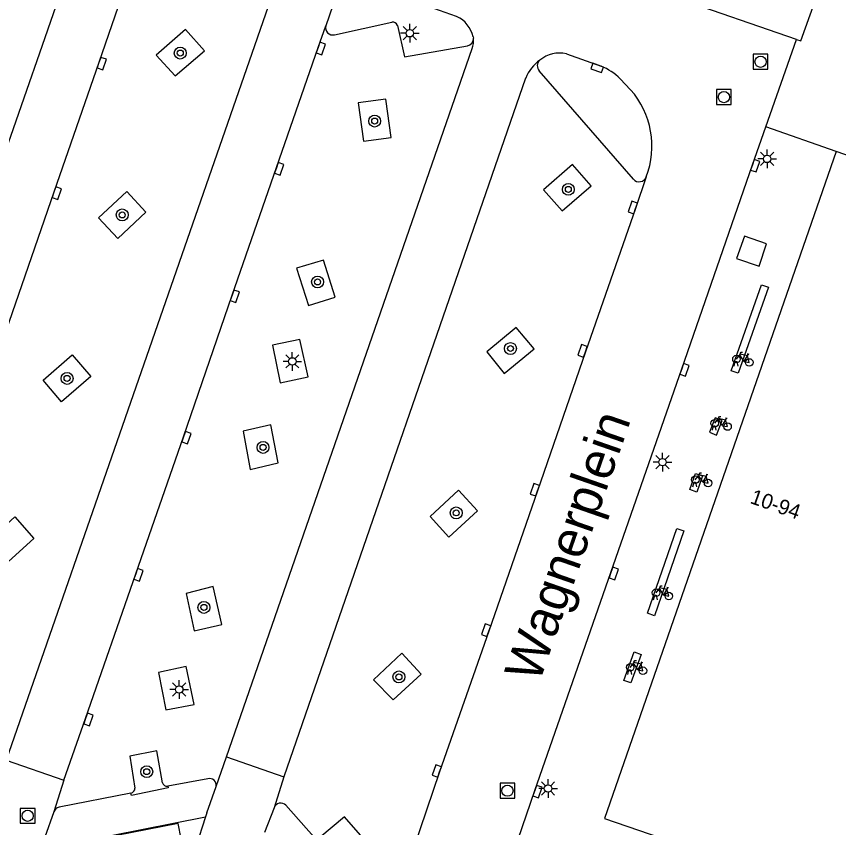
# Model space of a CAD drawing. Extents: x 132999 to 136000, y 398499 to 400501.
# Drawn here: x 133997.6 to 134052.7, y 399543.5 to 399597.8 of the extents above; entities that cross this region are included whole.
import ezdxf

# ---------------------------------------------------------------- set-up
doc = ezdxf.new("R2010")
doc.units = 0
for name, color, linetype in [('gg-anno-huisnummerreeks BGT', 7, 'Continuous'), ('gg-anno-openbare ruimte label', 7, 'Continuous'), ('gg-bbg-hoofdgebouw', 7, 'Continuous'), ('gg-bbg-overig bouwwerk', 7, 'Continuous'), ('gg-knt-verharding', 7, 'Continuous'), ('gg-knt-verharding nz', 7, 'Continuous'), ('gg-kwrk-afval apart plaats', 7, 'Continuous'), ('gt-symb-boom', 7, 'Continuous'), ('gt-symb-fietsenrek', 7, 'Continuous'), ('gt-symb-kolk', 7, 'Continuous'), ('gt-symb-lichtmast', 7, 'Continuous'), ('gt-symb-rioolschacht', 7, 'Continuous')]:
    doc.layers.add(name, color=color, linetype=linetype)

# ---------------------------------------------------------------- blocks, each defined once
blk = doc.blocks.new('gt0-LMAST')
at = {"layer": 'gt-symb-lichtmast'}
for p, q in [((-0.005, 0.246), (-0.005, 0.621)), ((-0.182, 0.173), (-0.447, 0.438)), ((0.172, 0.173), (0.437, 0.438)), ((-0.255, -0.004), (-0.63, -0.004)), ((-0.182, -0.181), (-0.447, -0.446)), ((-0.005, -0.254), (-0.005, -0.629)), ((0.437, -0.446), (0.172, -0.181)), ((0.245, -0.004), (0.62, -0.004))]:
    blk.add_line(p, q, dxfattribs=at)
blk.add_circle((-0.005, -0.004), 0.25, dxfattribs=at)
blk = doc.blocks.new('gt0-RS')
at = {"layer": 'gt-symb-rioolschacht'}
blk.add_lwpolyline([(-0.5, -0.5), (0.5, -0.5), (0.5, 0.5), (-0.5, 0.5)], close=True, dxfattribs=at)
blk.add_circle((0, 0), 0.375, dxfattribs=at)
blk = doc.blocks.new('gt0-KOLK')
at = {"layer": 'gt-symb-kolk'}
blk.add_lwpolyline([(0, 0), (0.375, 0), (0.375, 0.4), (-0.375, 0.4), (-0.375, 0), (0, 0)], dxfattribs=at)
blk = doc.blocks.new('gt0-BOOM')
at = {"layer": 'gt-symb-boom'}
for radius in [0.4, 0.2]:
    blk.add_circle((0, 0), radius, dxfattribs=at)
blk = doc.blocks.new('gt0-FREK')
at = {"layer": 'gt-symb-fietsenrek'}
for p, q in [((0.259, 0.762), (0.294, 0.823)), ((0.54, 0.335), (0.259, 0.762)), ((0.294, 0.823), (0.767, 0.714)), ((0.767, 0.714), (0.54, 0.335)), ((0.757, 0.841), (0.866, 0.816)), ((0.767, 0.714), (0.84, 0.822)), ((0.895, 0.252), (0.767, 0.714))]:
    blk.add_line(p, q, dxfattribs=at)
for points in [[(0.036, 0.476), (0.228, 0.708), (0.259, 0.762)], [(0.294, 0.823), (0.36, 0.937), (0.452, 0.935)], [(-0.124, 0), (-0.047, 0.312), (0.053, 0.312), (0.12, 0)], [(0.54, 0.335), (0.555, 0.305), (0.895, 0.252)]]:
    blk.add_lwpolyline(points, dxfattribs=at)
for centre in [(0.036, 0.476), (0.895, 0.252)]:
    blk.add_circle(centre, 0.252, dxfattribs=at)

msp = doc.modelspace()

# ---------------------------------------------------------------- linework, layer by layer
at = {"layer": 'gg-bbg-hoofdgebouw'}
for points in [[(134052.597, 399588.742), (134037.056, 399544.069), (134043.104, 399541.972), (134043.123, 399542.026), (134043.268, 399541.976)], [(134058.938, 399588.775), (134058.826, 399588.814), (134058.898, 399589.022), (134058.7, 399589.091), (134057.933, 399586.885), (134052.597, 399588.742)]]:
    msp.add_lwpolyline(points, dxfattribs=at)
at = {"layer": 'gg-bbg-overig bouwwerk'}
msp.add_lwpolyline([(134004.772, 399540.862), (134008.867, 399541.661), (134008.464, 399543.722), (134004.37, 399542.924), (134004.772, 399540.862)], dxfattribs=at)
at = {"layer": 'gg-knt-verharding'}
for p, q in [((134049.925, 399596.256), (134034.605, 399601.554)), ((134018.84, 399598.526), (134018.374, 399597.166)), ((134018.953, 399596.571), (134022.805, 399597.403)), ((134028.258, 399596.435), (134028.27, 399596.346)), ((134047.867, 399590.406), (134049.925, 399596.256)), ((134034.507, 399595.292), (134036.837, 399594.462)), ((134038.99, 399586.887), (134032.686, 399594.149)), ((134038.111, 399593.627), (134038.807, 399592.888)), ((133996.95, 399547.973), (134000.817, 399546.629)), ((134011.014, 399546.214), (134011.718, 399548.19)), ((134011.718, 399548.19), (134015.551, 399546.861)), ((134015.551, 399546.861), (134014.9, 399544.778)), ((134000.817, 399546.629), (134000.145, 399544.514)), ((134010.452, 399546.719), (134007.772, 399546.227)), ((134010.395, 399544.429), (134011.014, 399546.214)), ((134005.309, 399545.754), (134000.485, 399544.81)), ((134014.9, 399544.778), (134014.264, 399543.115)), ((134017.572, 399542.824), (134015.689, 399544.943)), ((134000.145, 399544.514), (133999.539, 399542.808)), ((134010.314, 399544.179), (134009.653, 399542.149)), ((134010.395, 399544.429), (134010.314, 399544.179))]:
    msp.add_line(p, q, dxfattribs=at)
for points in [[(134027.143, 399597.796), (134024.085, 399598.861), (134021.708, 399599.678), (134020.948, 399599.903)], [(134049.925, 399596.256), (134050.213, 399596.153), (134051.159, 399598.781)], [(134010.23, 399595.487), (134008.975, 399596.916), (134006.997, 399595.203), (134008.267, 399593.809), (134010.23, 399595.487)], [(134023.173, 399597.187), (134023.654, 399595.086), (134027.874, 399595.832)], [(134020.9, 399589.449), (134022.761, 399589.688), (134022.387, 399592.257), (134020.533, 399592.002), (134020.9, 399589.449)], [(134027.653, 399532.11), (134032.378, 399545.925), (134037.486, 399560.541), (134042.24, 399574.19), (134046.971, 399587.86), (134047.867, 399590.406)], [(134036.157, 399586.439), (134034.911, 399587.875), (134032.974, 399586.173), (134034.208, 399584.765), (134036.157, 399586.439)], [(134003.129, 399584.307), (134004.426, 399582.917), (134006.316, 399584.691), (134005.026, 399586.062), (134003.129, 399584.307)], [(134016.405, 399580.929), (134017.206, 399578.425), (134018.994, 399578.998), (134018.224, 399581.461), (134016.405, 399580.929)], [(134032.347, 399575.518), (134031.131, 399576.961), (134029.159, 399575.315), (134030.326, 399573.877), (134032.347, 399575.518)], [(134015.309, 399573.25), (134017.188, 399573.662), (134016.622, 399576.162), (134014.793, 399575.765), (134015.309, 399573.25)], [(134002.627, 399573.664), (134000.661, 399571.979), (133999.419, 399573.431), (134001.357, 399575.127), (134002.627, 399573.664)], [(134015.176, 399567.882), (134014.691, 399570.445), (134012.827, 399570.013), (134013.311, 399567.45), (134015.176, 399567.882)], [(134026.617, 399562.914), (134025.367, 399564.301), (134027.27, 399566.053), (134028.549, 399564.678), (134026.617, 399562.914)], [(133995.588, 399562.502), (133997.525, 399564.262), (133998.807, 399562.819), (133996.862, 399561.048), (133995.588, 399562.502)], [(134009.546, 399556.644), (134011.399, 399557.06), (134010.817, 399559.597), (134009.011, 399559.144), (134009.546, 399556.644)], [(134024.756, 399553.738), (134023.461, 399555.132), (134021.58, 399553.36), (134022.877, 399552.019), (134024.756, 399553.738)], [(134007.641, 399551.335), (134009.544, 399551.693), (134009.016, 399554.246), (134007.165, 399553.845), (134007.641, 399551.335)], [(134007.421, 399546.454), (134007.047, 399548.602), (134005.224, 399548.23), (134005.576, 399546.103)], [(134007.772, 399546.227), (134007.797, 399546.109), (134005.343, 399545.592), (134005.309, 399545.754)], [(133999.539, 399542.808), (133999.558, 399542.557), (133999.645, 399542.351), (133999.772, 399542.254), (133999.917, 399542.205), (134000.116, 399542.207), (134003.986, 399542.918), (134010.314, 399544.179)], [(134019.24, 399541.363), (134020.862, 399542.774), (134019.629, 399544.175), (134017.98, 399542.79)]]:
    msp.add_lwpolyline(points, dxfattribs=at)
for centre, radius, start, end in [((134026.316, 399595.981), 1.994, 13.148, 65.5041), ((134018.835, 399597.036), 0.479, 164.2064, 284.232), ((134022.874, 399597.1), 0.311, 16.2728, 102.905), ((134027.771, 399596.321), 0.499, 281.8508, 2.9258), ((134034.049, 399593.294), 2.05, 77.0954, 130.0497), ((134033.041, 399594.485), 0.489, 129.5106, 223.4366), ((134035.294, 399590.718), 4.05, 45.9179, 67.5992), ((134034.52, 399589.105), 5.718, 338.9805, 41.4252), ((134039.373, 399587.234), 0.516, 222.151, 339.6544), ((134010.582, 399546.298), 0.44, 348.9476, 107.1682), ((134007.725, 399546.539), 0.315, 195.6146, 278.602), ((134005.224, 399546.095), 0.352, 283.909, 1.256), ((134015.345, 399544.618), 0.473, 43.3451, 160.2785), ((134000.561, 399544.379), 0.438, 100.0607, 162.0242)]:
    msp.add_arc(centre, radius, start, end, dxfattribs=at)
at = {"layer": 'gg-knt-verharding nz'}
for p, q in [((134001.064, 399600.752), (133999.532, 399596.367)), ((134014.693, 399599.005), (133996.95, 399547.973)), ((133999.532, 399596.367), (133994.068, 399580.726)), ((134011.718, 399548.19), (134028.174, 399595.646)), ((134031.771, 399593.66), (134015.551, 399546.861)), ((134052.597, 399588.742), (134047.867, 399590.406))]:
    msp.add_line(p, q, dxfattribs=at)
for points in [[(134005.954, 399602.825), (134003.165, 399594.702), (134000.145, 399586.025), (133993.657, 399567.331), (133990.781, 399558.991), (133989.713, 399556.011)], [(134000.817, 399546.629), (134002.268, 399550.759), (134005.625, 399560.453), (134008.835, 399569.64), (134012.093, 399579.113), (134017.856, 399595.717), (134018.374, 399597.166)], [(134039.857, 399587.054), (134039.139, 399584.934), (134035.774, 399575.322), (134032.571, 399566.021), (134029.302, 399556.618), (134025.999, 399547.176), (134022.95, 399538.238), (134022.541, 399537.104)], [(134045.544, 399574.06), (134047.576, 399579.82), (134048.047, 399579.654), (134046.016, 399573.894), (134045.544, 399574.06)], [(134044.94, 399570.72), (134044.474, 399570.9), (134044.101, 399569.933), (134044.567, 399569.753), (134044.94, 399570.72)], [(134043.25, 399565.931), (134042.778, 399566.096), (134043.159, 399567.185), (134043.631, 399567.02), (134043.25, 399565.931)], [(134040.405, 399557.644), (134039.933, 399557.808), (134041.908, 399563.498), (134042.381, 399563.334), (134040.405, 399557.644)], [(134038.818, 399553.14), (134038.349, 399553.313), (134039.055, 399555.231), (134039.524, 399555.058), (134038.818, 399553.14)]]:
    msp.add_lwpolyline(points, dxfattribs=at)
for centre, radius, start, end in [((134026.82, 399596.188), 1.459, 338.1783, 6.2037), ((134034.237, 399592.678), 2.654, 124.5896, 158.2885)]:
    msp.add_arc(centre, radius, start, end, dxfattribs=at)
at = {"layer": 'gg-kwrk-afval apart plaats'}
msp.add_lwpolyline([(134045.9, 399581.581), (134047.431, 399581.074), (134047.927, 399582.567), (134046.44, 399583.086), (134045.9, 399581.581)], dxfattribs=at)

# ---------------------------------------------------------------- block references
at = {"layer": 'gt-symb-boom'}
for p in [(134008.614, 399595.345), (134021.647, 399590.789), (134034.632, 399586.212), (134004.722, 399584.499), (134017.82, 399580.006), (134030.754, 399575.549), (134001.023, 399573.548), (134014.163, 399568.923), (134027.112, 399564.535), (134010.203, 399558.202), (134023.274, 399553.543), (134006.366, 399547.197)]:
    msp.add_blockref('gt0-BOOM', p, dxfattribs=at)
at = {"layer": 'gt-symb-fietsenrek'}
for p in [(134045.866, 399574.364), (134044.411, 399570.067), (134043.107, 399566.282), (134040.475, 399558.713), (134038.74, 399553.706)]:
    msp.add_blockref('gt0-FREK', p, dxfattribs=at)
at = {"layer": 'gt-symb-kolk'}
for p, rotation in [((134017.856, 399595.717), -109.18265317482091), ((134003.165, 399594.702), -109.18265317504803), ((134036.634, 399594.534), 160.38091644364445), ((134046.971, 399587.86), -109.0882128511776), ((134015.058, 399587.648), -109.18265317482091), ((134000.145, 399586.025), -109.18265317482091), ((134039.139, 399584.934), 70.64635572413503), ((134012.093, 399579.113), -109.18265317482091), ((134035.774, 399575.322), 70.64635572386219), ((134042.24, 399574.19), -109.0882128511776), ((134008.835, 399569.64), -109.18265317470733), ((134032.571, 399566.021), 70.64635572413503), ((134005.625, 399560.453), -109.18265317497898), ((134037.486, 399560.541), -109.08821285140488), ((134029.302, 399556.618), 70.64635572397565), ((134002.268, 399550.759), -109.18265317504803), ((134025.999, 399547.176), 70.64635572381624), ((134032.378, 399545.925), -109.0882128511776)]:
    msp.add_blockref('gt0-KOLK', p, dxfattribs=dict(at, rotation=rotation))
at = {"layer": 'gt-symb-lichtmast'}
for p in [(134024.006, 399596.675), (134047.963, 399588.255), (134016.132, 399574.689), (134040.95, 399567.937), (134008.55, 399552.706), (134033.277, 399546.075)]:
    msp.add_blockref('gt0-LMAST', p, dxfattribs=at)
at = {"layer": 'gt-symb-rioolschacht'}
for p in [(134047.516, 399594.759), (134045.058, 399592.393), (134030.552, 399545.921), (133998.382, 399544.239)]:
    msp.add_blockref('gt0-RS', p, dxfattribs=at)

# ---------------------------------------------------------------- texts
at = {"layer": 'gg-anno-huisnummerreeks BGT'}
msp.add_text('10-94', height=1, rotation=340.8, dxfattribs=at).set_placement((134046.753, 399565.207))
at = {"layer": 'gg-anno-openbare ruimte label'}
msp.add_text('Wagnerplein', height=2.5, rotation=70.8, dxfattribs=at).set_placement((134032.67, 399553.058))

doc.saveas('drawing.dxf')
